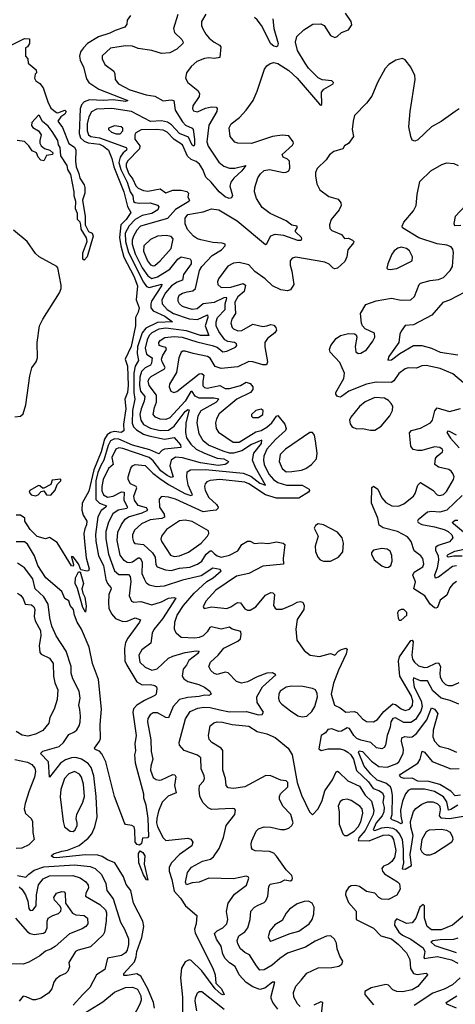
# Model space of a CAD drawing. Extents: x 1603745 to 1745082, y 385868 to 533966.
# Tile 587 of 646: x 1639420 to 1642566, y 499653 to 506768. Entities that reach past the tile are written whole.
import ezdxf

# ---------------------------------------------------------------- set-up
doc = ezdxf.new("R2010")
doc.units = 0

msp = doc.modelspace()

# ---------------------------------------------------------------- linework, layer by layer
at = {"layer": '0CON20XD'}
for points in [[(1640563.1, 506805), (1640530.6, 506705), (1640538.1, 506675), (1640590.8, 506625), (1640600.8, 506605), (1640599.2, 506595), (1640555, 506555.6), (1640505, 506528.1), (1640443, 506523), (1640375, 506545.4), (1640275, 506558.9), (1640235, 506576.1), (1640185, 506579.2), (1640075, 506562.7), (1640015, 506505.8), (1640014.4, 506485), (1640034.4, 506445), (1640100.6, 506395), (1640107.3, 506377.3), (1640108.5, 506335), (1640133.3, 506305), (1640215, 506262.3), (1640333.7, 506226.3), (1640395.7, 506215.7), (1640455, 506182.5), (1640515, 506188.7), (1640533.2, 506183.2), (1640543.9, 506115), (1640595, 506028.9), (1640617, 506007), (1640664.7, 505984.7), (1640671.8, 505975), (1640683.1, 505905), (1640682.7, 505865), (1640676.7, 505853.3), (1640665, 505861.1), (1640639.6, 505919.6), (1640574, 505945), (1640517.2, 506007.2), (1640487.2, 506027.2), (1640445, 506036.8), (1640363.6, 506033.6), (1640227.8, 506105), (1640085, 506127.1), (1639975, 506122.3), (1639937.7, 506102.3), (1639918.6, 506065), (1639906.7, 506015), (1639907.2, 505965), (1639916.4, 505936.4), (1639933.2, 505923.2), (1639995, 505914), (1640188.2, 505845), (1640194.6, 505835), (1640190.8, 505825), (1640166.1, 505805), (1640146.1, 505773.9), (1640136.2, 505735), (1640149.6, 505685), (1640196.9, 505595), (1640218.6, 505525), (1640237.3, 505495), (1640242.4, 505455), (1640255, 505446.3), (1640282.8, 505442.8), (1640362.5, 505445), (1640415, 505427.6), (1640424.5, 505415), (1640416.7, 505395), (1640375, 505367.8), (1640305, 505352.8), (1640254.1, 505325), (1640211.1, 505278.9), (1640182.6, 505225), (1640185.1, 505165), (1640205.9, 505085), (1640315, 504872.1), (1640335, 504841.3), (1640355, 504832.4), (1640446.8, 504856.8), (1640445.2, 504845), (1640372.7, 504735), (1640366.7, 504715), (1640368, 504685), (1640383.2, 504663.2), (1640468.1, 504625), (1640523.8, 504585), (1640415, 504579.5), (1640330.5, 504539.5), (1640305, 504504.7), (1640271.8, 504405), (1640267.6, 504355), (1640278.4, 504305), (1640254.7, 504265.3), (1640243.1, 504215), (1640245.1, 504075.1), (1640252.4, 504025), (1640234.2, 503945), (1640232.4, 503852.4), (1640242.1, 503825), (1640262.5, 503805), (1640315, 503774), (1640351.6, 503761.6), (1640465, 503736.3), (1640535, 503750), (1640581.9, 503695), (1640584, 503676), (1640465.4, 503664.6), (1640447.2, 503655), (1640425, 503630.8), (1640359.2, 503659.2), (1640235, 503694.7), (1640135, 503736.5), (1640105, 503739.7), (1640075, 503724.3), (1640057.9, 503692.1), (1640028, 503585), (1640005, 503546.6), (1639984.5, 503495), (1639970.4, 503435), (1639970.8, 503300.8), (1639995, 503275.2), (1640046.4, 503255), (1640041.2, 503245), (1640008.5, 503221.5), (1639984.9, 503175.1), (1639967, 503047), (1639970.8, 503000.8), (1639988.8, 502895), (1640024.4, 502825), (1640042, 502722), (1640053.6, 502693.6), (1640078.2, 502665), (1640080, 502655), (1640064.8, 502615), (1640060.4, 502555), (1640064.8, 502515), (1640082.4, 502475), (1640111.4, 502441.4), (1640165, 502420.2), (1640195, 502421.8), (1640255, 502446.4), (1640292, 502432), (1640285.6, 502415), (1640200.7, 502299.3), (1640185, 502266.9), (1640175.9, 502225), (1640180.3, 502135), (1640193, 502103), (1640265, 501982.9), (1640305, 501962.5), (1640365, 501963.3), (1640395, 501957.5), (1640407.3, 501947.3), (1640410, 501935), (1640406.2, 501895), (1640396.7, 501885), (1640320.8, 501849.2), (1640266.2, 501813.8), (1640242.1, 501787.9), (1640236.5, 501765), (1640261, 501595), (1640251.8, 501535), (1640256.9, 501485), (1640249.4, 501455), (1640253, 501397), (1640313.3, 501175), (1640314, 501145), (1640331.2, 501095), (1640344.6, 500995), (1640350, 500865), (1640343.3, 500856.7), (1640306.1, 500853.9), (1640299.2, 500815), (1640285, 500803.3), (1640269.1, 500809.1), (1640254.5, 500824.5), (1640252.3, 500912.3), (1640245.9, 500935.9), (1640230, 500945), (1640185, 500952.5), (1640177.5, 500965), (1640103.9, 501153.9), (1640056.6, 501346.6), (1640041.2, 501405), (1640013.7, 501463.7), (1639995, 501483.3), (1639964, 501495), (1639960, 501505), (1639995.6, 501555), (1640002.9, 501575), (1640001, 501675), (1640011.7, 501785), (1639989.8, 501999.8), (1639945.3, 502115.3), (1639922.2, 502235), (1639866, 502365), (1639835.7, 502415), (1639816.5, 502465), (1639809.2, 502505), (1639785.3, 502535), (1639775, 502568.8), (1639746.2, 502586.2), (1639725, 502635.7), (1639607.3, 502735), (1639549.6, 502825), (1639527.7, 502895), (1639475, 502979.4), (1639454.6, 502995.4), (1639393.8, 502996.2)], [(1640765, 506808.8), (1640731.9, 506755), (1640733.3, 506725), (1640741.9, 506701.9), (1640763.6, 506663.6), (1640788.9, 506635), (1640825, 506605.5), (1640863.8, 506585), (1640873, 506573), (1640865.6, 506494.4), (1640827.6, 506487.6), (1640785, 506491.9), (1640755, 506488.1), (1640698.1, 506465), (1640659.4, 506430.6), (1640624.5, 506385), (1640616.9, 506345), (1640634.4, 506315), (1640706.5, 506256.5), (1640719.3, 506235), (1640715.8, 506214.2), (1640670, 506145), (1640668.1, 506125), (1640675, 506110), (1640705, 506101.5), (1640760.9, 506129.1), (1640805, 506139.5), (1640840, 506135), (1640846.4, 506126.4), (1640843.8, 506105), (1640785, 506006), (1640772, 505885), (1640781.8, 505855), (1640858.8, 505738.8), (1640895, 505708.9), (1640936.2, 505696.2), (1640975, 505695.3), (1641052.5, 505715), (1641024.5, 505675), (1640966.9, 505623.1), (1640944.7, 505595), (1640938.2, 505565), (1640956.6, 505496.6), (1640950, 505480), (1640933.9, 505476.1), (1640905, 505488.5), (1640859.6, 505525), (1640803.8, 505595), (1640765, 505629.4), (1640742.9, 505685), (1640718.1, 505725), (1640695, 505742.3), (1640657.5, 505757.5), (1640631.2, 505781.2), (1640594.6, 505865), (1640535, 505903.1), (1640485, 505955.2), (1640455, 505969), (1640405, 505975.2), (1640297.9, 505972.1), (1640258.8, 505951.2), (1640251.8, 505935), (1640250.8, 505905), (1640286.5, 505856.5), (1640285.2, 505835.2), (1640197.9, 505745), (1640187.9, 505725), (1640187.9, 505705), (1640207.8, 505655), (1640237.6, 505615), (1640258.3, 505568.3), (1640275, 505551.2), (1640315, 505533.8), (1640345, 505529.5), (1640435, 505545.3), (1640475, 505516), (1640525, 505536.8), (1640585, 505536.7), (1640626.7, 505526.7), (1640638.6, 505515), (1640634.4, 505485), (1640645.8, 505465), (1640641.4, 505455), (1640545, 505397), (1640487.3, 505332.7), (1640293.3, 505275), (1640265, 505246.8), (1640240.6, 505205), (1640231.9, 505175), (1640232.2, 505145), (1640255, 505075.9), (1640305.4, 504975), (1640345, 504917.4), (1640375, 504898), (1640415, 504910), (1640503.5, 504965), (1640562.6, 505037.4), (1640585, 505055.6), (1640650.8, 505040.8), (1640658.1, 505025), (1640657.3, 505005), (1640603.2, 504926.8), (1640595, 504886.9), (1640558.3, 504871.7), (1640516.8, 504845), (1640472.2, 504795), (1640446.1, 504745), (1640448.6, 504715), (1640485.8, 504675), (1640530.9, 504645), (1640645, 504605.7), (1640705, 504601.3), (1640776, 504635), (1640778.3, 504615), (1640760.6, 504555), (1640786.1, 504485), (1640725, 504486.5), (1640625, 504519.5), (1640475, 504538.6), (1640425, 504532), (1640374.3, 504505.7), (1640354.9, 504485.1), (1640339.4, 504455), (1640325.2, 504395), (1640335, 504352), (1640376.5, 504325), (1640372.3, 504285), (1640365, 504271.9), (1640325, 504252.1), (1640299.7, 504225), (1640286.4, 504185), (1640284.9, 504125), (1640293.2, 504083.2), (1640323.3, 504045), (1640318.8, 504011.2), (1640296, 503955), (1640288.4, 503915), (1640293.7, 503875), (1640313.7, 503843.7), (1640365, 503816.6), (1640435, 503799.2), (1640495, 503802.3), (1640535, 503831.6), (1640615, 503937.4), (1640635, 503950.2), (1640645, 503948.1), (1640620.6, 503855), (1640617, 503785), (1640625, 503746.5), (1640655, 503701.1), (1640694.2, 503665), (1640754.7, 503635), (1640845, 503599.5), (1640895, 503593.7), (1640927.8, 503575), (1640923.3, 503565), (1640904.5, 503555), (1640852.7, 503547.3), (1640725, 503566.7), (1640595, 503600.9), (1640545, 503607.7), (1640514.1, 503585.9), (1640504.8, 503545), (1640527.2, 503465), (1640515, 503460.9), (1640484.1, 503474.1), (1640438.5, 503508.5), (1640385, 503579.3), (1640355, 503603.5), (1640165, 503669.6), (1640135, 503673.4), (1640113.3, 503665), (1640085.7, 503605), (1640095, 503554.3), (1640062.2, 503525), (1640021.8, 503445), (1640012.6, 503395), (1640013.9, 503363.9), (1640025, 503334.1), (1640055, 503318.4), (1640095, 503325.5), (1640155, 503355.5), (1640174.4, 503355), (1640170.9, 503295), (1640198.4, 503245), (1640194.3, 503235), (1640130.4, 503225), (1640092.9, 503197.1), (1640061.8, 503138.2), (1640041, 503069), (1640042.2, 503017.8), (1640060, 502905), (1640104.2, 502785), (1640135, 502758.6), (1640205, 502757.8), (1640218.2, 502745), (1640221.9, 502708.1), (1640210.9, 502605), (1640226.8, 502566.8), (1640245, 502558.6), (1640295, 502563.6), (1640375, 502540.2), (1640445, 502561.9), (1640495, 502588.1), (1640533.4, 502593.4), (1640547.5, 502587.5), (1640451.7, 502438.3), (1640388.7, 502361.3), (1640377.6, 502335), (1640367.8, 502262.2), (1640301.1, 502215), (1640279.6, 502175), (1640288.2, 502125), (1640325, 502088.8), (1640375, 502067.5), (1640413.2, 502076.8), (1640495, 502153.4), (1640525, 502169.2), (1640615, 502194.8), (1640695, 502207.5), (1640715.4, 502205.4), (1640703.6, 502185), (1640642, 502138), (1640625, 502104.4), (1640601.1, 502075), (1640592.7, 502025), (1640604.7, 502004.7), (1640635, 501985.4), (1640714, 501965), (1640755, 501945.7), (1640794.3, 501915), (1640802, 501895), (1640785, 501885.6), (1640755, 501887.2), (1640715, 501877.3), (1640635, 501870.2), (1640573.6, 501855), (1640527.8, 501805), (1640495, 501724.4), (1640475, 501725.5), (1640415, 501759.2), (1640385, 501758.8), (1640363.1, 501745), (1640345, 501718), (1640342, 501695), (1640365.9, 501564.1), (1640369.6, 501479.6), (1640381.1, 501425), (1640366, 501375), (1640364.2, 501345.8), (1640385, 501293.2), (1640405, 501278.7), (1640428.2, 501271.8), (1640445, 501274.6), (1640525, 501313.3), (1640541.4, 501311.4), (1640546.4, 501296.4), (1640538.2, 501235), (1640548.8, 501181.2), (1640492.9, 501157.1), (1640448.2, 501115), (1640422, 501048), (1640410.4, 500995), (1640407.5, 500965), (1640415.6, 500935), (1640455.2, 500855.2), (1640475, 500837.1), (1640635, 500854), (1640656.9, 500846.9), (1640670.7, 500825), (1640662.7, 500797.3), (1640575, 500736.7), (1640515.4, 500675), (1640498.9, 500645), (1640499.6, 500615), (1640519.6, 500555), (1640535, 500470), (1640580.3, 500420.3), (1640617.1, 500365), (1640700, 500295), (1640694.2, 500235), (1640682.9, 500195), (1640686.5, 500166.5), (1640815.5, 499915), (1640830.9, 499865), (1640837.5, 499805), (1640876.7, 499765), (1640895.8, 499725), (1640889.1, 499720.9), (1640875, 499725.6), (1640832.7, 499765), (1640735.2, 499895.2), (1640658.8, 499968.8), (1640645, 499974.5), (1640615, 499960), (1640588.7, 499915), (1640580.2, 499845), (1640595.2, 499705), (1640597.1, 499465)], [(1641285, 499617.7), (1641247.5, 499665), (1641236.1, 499695), (1641237, 499713), (1641263.8, 499813.8), (1641245, 499813.1), (1641191.2, 499768.8), (1641155, 499760), (1641105, 499779.1), (1641055, 499810.7), (1641005.3, 499865), (1640976.9, 499926.9), (1640935, 499952.5), (1640903.4, 499985), (1640886.8, 500015), (1640875, 500074), (1640841.9, 500125), (1640826, 500165), (1640845, 500182.9), (1640887.1, 500205), (1640916.9, 500235), (1640924, 500265), (1640913.1, 500323.1), (1640926.7, 500385), (1640970.6, 500449.4), (1641057.1, 500515), (1641075.8, 500565), (1641070, 500575), (1641055, 500578.6), (1640965, 500559.6), (1640785, 500565.7), (1640715, 500535.6), (1640665, 500530.5), (1640625, 500517.1), (1640618.2, 500535), (1640630.9, 500605), (1640661.1, 500645), (1640741.4, 500688.6), (1640798.2, 500701.8), (1640820.8, 500719.2), (1640860.9, 500779.1), (1640891.2, 500858.8), (1640911.1, 500945), (1640975, 501023.8), (1640977.5, 501055), (1640971.2, 501065), (1640955, 501068.5), (1640805, 501060.6), (1640782.1, 501072.1), (1640745, 501110), (1640721.8, 501155), (1640716.2, 501206.2), (1640718.8, 501235), (1640746.7, 501265), (1640755.5, 501285), (1640753.1, 501305), (1640731.2, 501355), (1640728.1, 501435), (1640703.3, 501453.3), (1640607.3, 501487.3), (1640574.4, 501525), (1640571.8, 501545), (1640618, 501715), (1640651.8, 501768.2), (1640707.4, 501792.6), (1640750.3, 501799.7), (1640795, 501797.5), (1640865, 501782.1), (1640935, 501767.1), (1641058.5, 501768.5), (1641145, 501744.6), (1641171.5, 501748.5), (1641180, 501765), (1641135.3, 501835), (1641133.4, 501875), (1641173.8, 501946.2), (1641270, 502035), (1641245, 502049.5), (1641205, 502046), (1641135, 502019.3), (1641065, 501983.1), (1641022.8, 501972.8), (1640985, 501985.6), (1640925, 502049.1), (1640905, 502052.9), (1640845, 502035.7), (1640825, 502042.9), (1640800, 502065), (1640785.7, 502095), (1640797.5, 502125), (1640854.4, 502175), (1640895, 502226.1), (1640995, 502277.2), (1641014.6, 502295), (1641020.7, 502325), (1641016, 502346), (1640954.7, 502364.7), (1640935, 502379.4), (1640875.8, 502364.2), (1640805, 502380.3), (1640794.4, 502375.6), (1640774.1, 502345), (1640745, 502316.6), (1640715, 502303.5), (1640685, 502299.3), (1640585, 502304.6), (1640550, 502335), (1640538.2, 502365), (1640541.3, 502415), (1640558.4, 502465), (1640603.1, 502535), (1640679.4, 502625), (1640771.5, 502708.5), (1640817.5, 502735), (1640876, 502785), (1640866.7, 502795), (1640815, 502803.9), (1640731.4, 502748.6), (1640595, 502717.4), (1640464.1, 502674.1), (1640405, 502669.4), (1640355, 502680.9), (1640335.8, 502695.8), (1640321.3, 502725), (1640304.8, 502765), (1640306, 502845), (1640298.3, 502868.3), (1640285, 502878.1), (1640275, 502876), (1640235, 502848.1), (1640215, 502843), (1640195, 502846.5), (1640175, 502859.3), (1640145, 502898.6), (1640124.1, 503004.1), (1640128.2, 503065), (1640155, 503120.9), (1640181.7, 503158.3), (1640204.9, 503175.1), (1640305, 503203.9), (1640346.2, 503225), (1640335, 503240.5), (1640275, 503256.5), (1640247.9, 503295), (1640245.2, 503325), (1640265.7, 503385.7), (1640261.1, 503395), (1640221.2, 503415), (1640202.3, 503445), (1640202.5, 503465), (1640223.5, 503526.5), (1640235.4, 503544.6), (1640255, 503553.8), (1640325, 503547.6), (1640381.3, 503491.3), (1640432.6, 503452.6), (1640495, 503410), (1640611.8, 503345), (1640655, 503330), (1640666.8, 503335), (1640637.7, 503405), (1640626.7, 503463.3), (1640629.2, 503500.8), (1640654.2, 503515.8), (1640763, 503517), (1641035, 503490.7), (1641089, 503469), (1641155, 503419), (1641195.8, 503405), (1641121.9, 503531.9), (1641102.6, 503585), (1641112.2, 503635), (1641166, 503705), (1641169.1, 503729.1), (1641095, 503698.8), (1641025, 503652.8), (1640965, 503635.5), (1640935, 503636.4), (1640889.7, 503649.7), (1640784.2, 503694.2), (1640745, 503725.4), (1640715.2, 503775.2), (1640701.6, 503855), (1640709.2, 503905), (1640731.1, 503945), (1640839.2, 504005), (1640858.8, 504025), (1640823.3, 504033.3), (1640715, 504033.1), (1640687.2, 504047.2), (1640665, 504082.5), (1640655, 504082.2), (1640615, 504012.1), (1640505, 503890), (1640475, 503879.3), (1640435, 503882.3), (1640401.4, 503895), (1640384.2, 503914.2), (1640392.5, 503965), (1640408.1, 504005), (1640408.9, 504055), (1640355.9, 504125), (1640347.9, 504155), (1640354.7, 504175), (1640369.3, 504190.7), (1640466.3, 504245), (1640469.5, 504255), (1640447.7, 504295), (1640444.8, 504315), (1640454.5, 504345), (1640479.8, 504385), (1640475, 504399.2), (1640455, 504405.3), (1640426.7, 504415), (1640425.4, 504435), (1640435, 504449.6), (1640469, 504471), (1640535, 504480), (1640594.3, 504475), (1640700.1, 504440.1), (1640811.2, 504415), (1640845, 504400.6), (1640888, 504368), (1640916.7, 504373.3), (1640977.6, 504402.4), (1640988.7, 504415), (1640986.8, 504425), (1640972.2, 504435), (1640923.8, 504443.8), (1640901.9, 504455), (1640857.1, 504515), (1640839.6, 504555), (1640839.1, 504585), (1640849, 504615), (1640903.6, 504675), (1640904.9, 504715.1), (1640915.2, 504755), (1640911.5, 504761.5), (1640895, 504759.3), (1640825, 504723.8), (1640745.7, 504714.3), (1640701.5, 504678.5), (1640665, 504672.9), (1640596.5, 504695), (1640575, 504714.5), (1640565.4, 504735), (1640563.3, 504755), (1640572.3, 504777.7), (1640595, 504792.9), (1640628.5, 504801.5), (1640670.3, 504809.7), (1640689.7, 504825), (1640719.1, 504955), (1640734.7, 504985), (1640809.3, 505065), (1640877.3, 505105), (1640903.6, 505135), (1640902.9, 505145), (1640882.4, 505152.4), (1640815, 505159.2), (1640727.4, 505177.4), (1640703.8, 505185), (1640674.2, 505205), (1640631.3, 505251.3), (1640615, 505292.5), (1640615.6, 505335), (1640635, 505360.6), (1640745, 505379.6), (1640805, 505401.1), (1640858.6, 505395), (1640991.1, 505315), (1641195, 505144.4), (1641205, 505150.6), (1641234.5, 505205.5), (1641265, 505217.3), (1641325, 505211.4), (1641426.7, 505175), (1641453.3, 505175), (1641458.6, 505185), (1641454.2, 505195), (1641413.1, 505235), (1641411.4, 505245), (1641424.3, 505265), (1641424.2, 505275), (1641385, 505284.4), (1641344.7, 505314.7), (1641228.1, 505368.1), (1641171.3, 505411.3), (1641130.4, 505475), (1641116.2, 505525), (1641117.9, 505555), (1641138.9, 505625), (1641159.4, 505655), (1641185, 505677.5), (1641225, 505684.7), (1641325.3, 505664.7), (1641345, 505666.2), (1641363.2, 505676.8), (1641372.2, 505695), (1641367.8, 505745), (1641355, 505760), (1641323.8, 505775), (1641316, 505795), (1641389.4, 505860.6), (1641397.1, 505875), (1641395.6, 505885.6), (1641365, 505928), (1641315, 505934.3), (1641245, 505923.5), (1641095, 505873.2), (1640995, 505876.5), (1640973.2, 505883.2), (1640939.5, 505925), (1640932.4, 505987.6), (1640946.9, 506015), (1641008.7, 506061.3), (1641055.7, 506114.3), (1641105.6, 506185), (1641135, 506252.5), (1641188.3, 506411.7), (1641204, 506435), (1641228, 506452), (1641255, 506458.5), (1641285, 506450.4), (1641365, 506401.6), (1641425, 506344.7), (1641585, 506158), (1641595, 506151.2), (1641602.5, 506155), (1641598.9, 506245), (1641617.1, 506265), (1641683.8, 506305), (1641686.2, 506315), (1641675.4, 506325.4), (1641605, 506333.4), (1641575, 506348.2), (1641505, 506418.5), (1641480.8, 506455), (1641426.5, 506545), (1641411.2, 506605), (1641422.6, 506647.4), (1641471.4, 506695), (1641538, 506735), (1641595, 506739), (1641618.2, 506725), (1641665, 506654.5), (1641695, 506640.4), (1641712.7, 506647.3), (1641745, 506675.6), (1641795, 506695.7), (1641818, 506732), (1641813.3, 506755), (1641774.2, 506815)], [(1640220.9, 506799.1), (1640196.9, 506765), (1640192.5, 506735), (1640178, 506715), (1640109.5, 506690.5), (1640070.4, 506669.6), (1639989.6, 506645), (1639910.4, 506595), (1639879.6, 506565), (1639859.6, 506535), (1639852.5, 506505), (1639856.8, 506475), (1639880.4, 506425), (1639901.3, 506341.3), (1639918.5, 506315), (1639992.2, 506265), (1640201.4, 506185), (1640185, 506176.7), (1640095, 506188.1), (1640025, 506183.3), (1639925, 506188), (1639885, 506175.2), (1639867.2, 506152.8), (1639857, 506123), (1639850.4, 505945), (1639858.6, 505915), (1639885, 505890.2), (1639915, 505879.5), (1639995, 505868.6), (1640025, 505854.8), (1640060.8, 505825), (1640085.8, 505765.8), (1640100.2, 505705), (1640171.5, 505525), (1640198.6, 505418.6), (1640221.9, 505375), (1640188.5, 505325), (1640150.3, 505285), (1640140.6, 505195), (1640149.4, 505135), (1640172.5, 505052.5), (1640244.3, 504915), (1640271.6, 504845), (1640261.9, 504745), (1640281.9, 504685), (1640275.5, 504654.5), (1640257.1, 504615), (1640256.7, 504555), (1640225, 504406.4), (1640181.8, 504315), (1640198.8, 504265), (1640203.4, 504125), (1640197.3, 504075), (1640180.2, 504025), (1640186.4, 503955), (1640169.3, 503845), (1640173, 503797), (1640153.8, 503786.2), (1640105, 503792), (1640075, 503785.9), (1640051.9, 503768.1), (1640032.9, 503737.1), (1640008, 503645), (1639954.6, 503515.4), (1639918.6, 503361.4), (1639870.5, 503275), (1639868.5, 503225), (1639878.8, 503188.8), (1639903.5, 503143.5), (1639902.7, 503117.3), (1639891.3, 503088.7), (1639883.3, 503055), (1639886.7, 502995), (1639899.5, 502879.5), (1639920.8, 502799.2), (1639916.2, 502785), (1639907.3, 502782.7), (1639862.2, 502792.2), (1639845, 502836), (1639805, 502886.7), (1639795, 502890), (1639793.3, 502885), (1639808.8, 502831.2), (1639805, 502820), (1639795, 502822.5), (1639690.6, 502990.6), (1639635, 503027.5), (1639605, 503016), (1639545, 503034.4), (1639494.5, 503085), (1639456.2, 503145), (1639456.2, 503165), (1639425, 503188.9), (1639395, 503187.5)], [(1641248.4, 506775), (1641255.3, 506705), (1641286.5, 506595), (1641283, 506577), (1641275, 506571.4), (1641255, 506576.7), (1641235, 506592.7), (1641166.4, 506725), (1641136.3, 506766.3), (1641115, 506783.7)], [(1639342.9, 506577.1), (1639455, 506632.5), (1639490, 506630), (1639490, 506595), (1639475, 506572.5), (1639462.5, 506565), (1639462.5, 506505), (1639477.5, 506485), (1639480, 506455), (1639537.5, 506405), (1639540, 506385), (1639532.5, 506375), (1639527.5, 506345), (1639537, 506327), (1639565, 506307.5), (1639590, 506275), (1639623.3, 506175), (1639645, 506130), (1639685, 506096.7), (1639696.1, 506093.9), (1639745, 506113.8), (1639755.7, 506105.7), (1639745, 506086.2), (1639716.7, 506065), (1639694.5, 506034.5), (1639730, 505990), (1639775, 505872.5), (1639815, 505848), (1639825.7, 505825.7), (1639823.4, 505746.6), (1639828.5, 505705), (1639847.9, 505657.9), (1639854.1, 505624.1), (1639884.4, 505575), (1639889.4, 505555), (1639889.4, 505515), (1639872.5, 505465), (1639893.3, 505345), (1639891.9, 505285), (1639917.5, 505237.5), (1639944.4, 505224.4), (1639950, 505205), (1639907.3, 505055), (1639885, 505031.2), (1639875, 505036.7), (1639875, 505083.3), (1639907.8, 505165), (1639901.5, 505191.5), (1639864.5, 505255), (1639860.5, 505285), (1639855.7, 505305), (1639837.5, 505325), (1639836.9, 505366.9), (1639821.7, 505401.7), (1639825.3, 505455), (1639812.5, 505495), (1639812.7, 505525), (1639788.4, 505648.4), (1639766.5, 505685), (1639761.5, 505715), (1639716.9, 505785), (1639711.2, 505845), (1639699.5, 505865), (1639694.2, 505895), (1639655, 505960), (1639625, 505998.6), (1639583.6, 506033.6), (1639563, 506073), (1639555, 506077.5), (1639508, 506025), (1639504.3, 506004.3), (1639515, 505988.8), (1639555.9, 505965.9), (1639575.9, 505935.9), (1639566.2, 505895), (1639566.2, 505875), (1639575.9, 505855.9), (1639598, 505838), (1639637.5, 505825), (1639660, 505805), (1639657, 505793), (1639613.6, 505786.4), (1639595, 505747.5), (1639572.3, 505752.3), (1639553.3, 505775), (1639540, 505805), (1639510.7, 505820.7), (1639486.4, 505856.4), (1639455, 505887.5), (1639402.5, 505895)], [(1642595, 506124.3), (1642565, 506104.3), (1642465, 506032.9), (1642393.8, 505995), (1642295, 505900), (1642275, 505890), (1642255, 505897.5), (1642244, 505924), (1642231.1, 505995), (1642240.4, 506105), (1642275.8, 506335), (1642274, 506365), (1642246.2, 506425), (1642205, 506477.5), (1642185, 506486.7), (1642136.4, 506476.4), (1642086.6, 506443.4), (1642060.8, 506415), (1642004.4, 506315), (1641964.4, 506215), (1641926, 506164), (1641838.6, 506075), (1641827.8, 506035), (1641822.5, 505975), (1641831.2, 505925), (1641795.6, 505874.4), (1641765, 505856.7), (1641753.3, 505835), (1641690, 505815), (1641658.3, 505791.7), (1641633.8, 505755), (1641567.9, 505692.1), (1641557.1, 505665), (1641557, 505637), (1641565, 505582.5), (1641587.9, 505537.9), (1641651.7, 505491.7), (1641720.9, 505470.9), (1641739.2, 505445), (1641741.4, 505425), (1641727.1, 505395), (1641668.9, 505325), (1641656.9, 505285), (1641659.8, 505259.8), (1641675, 505244.5), (1641743.8, 505215), (1641765, 505187.5), (1641795, 505190), (1641823.3, 505175), (1641833.3, 505165), (1641831.2, 505155), (1641789.4, 505105), (1641783.1, 505055), (1641769.5, 505020.5), (1641715, 504973.5), (1641695, 504968.5), (1641685, 504972.2), (1641655, 505002.1), (1641625, 505015.8), (1641415, 505052.9), (1641388.8, 505045), (1641374.2, 505025), (1641372.9, 504995), (1641385, 504950), (1641398.9, 504855), (1641375, 504816), (1641355, 504810), (1641305, 504816.1), (1641244.8, 504844.8), (1641193.1, 504895), (1641117.6, 504947.6), (1641075.8, 504995.8), (1641005, 505013.8), (1640965, 505009.6), (1640922.7, 504987.3), (1640855.5, 504895), (1640848.2, 504875), (1640850, 504855), (1640875, 504832.7), (1640944.8, 504834.8), (1641035, 504861.1), (1641049.9, 504849.9), (1641042.2, 504805), (1640994.8, 504765), (1640975, 504727.5), (1640978.2, 504645), (1640952.3, 504605), (1640943.9, 504575), (1640954.6, 504545), (1640964.4, 504535), (1640995, 504520.8), (1641025, 504522.2), (1641105, 504569.1), (1641175, 504550.4), (1641205, 504556.7), (1641235, 504564.4), (1641255, 504560.8), (1641270, 504545), (1641274.2, 504525), (1641262.5, 504505), (1641208.9, 504465), (1641190.5, 504435), (1641189.6, 504405), (1641209.4, 504295), (1641202.5, 504275), (1641175, 504273.5), (1641105, 504295.4), (1641075, 504297.9), (1640995, 504258.9), (1640875, 504247.2), (1640832.8, 504262.8), (1640795, 504321.9), (1640775.3, 504335.3), (1640673.8, 504355), (1640615, 504373.8), (1640597.3, 504372.7), (1640585.8, 504365), (1640569.6, 504325), (1640552, 504218), (1640502.1, 504135), (1640500, 504115), (1640510.6, 504085), (1640533.4, 504073.4), (1640555, 504080.9), (1640715, 504209.6), (1640735, 504211.9), (1640748.7, 504198.7), (1640743.4, 504156.6), (1640742.5, 504122.5), (1640755, 504110.7), (1640775, 504104.8), (1640865, 504125.3), (1640905, 504103.7), (1640935, 504101.9), (1641015.5, 504124.5), (1641055, 504147.9), (1641085, 504140), (1641104.4, 504115), (1641104.3, 504095), (1641087.1, 504075), (1640988, 504025), (1640860.8, 503919.2), (1640841.8, 503885), (1640834.6, 503855), (1640839.6, 503815), (1640856.6, 503786.6), (1640960.6, 503715), (1641005, 503714.8), (1641125, 503788.8), (1641165, 503800.6), (1641205.5, 503824.5), (1641241.1, 503855), (1641275, 503904.1), (1641285, 503908.4), (1641334.2, 503844.2), (1641345.4, 503815), (1641339.4, 503800.6), (1641268, 503735), (1641205, 503664.7), (1641183.3, 503615), (1641180.6, 503585), (1641186, 503555), (1641219, 503485), (1641252.7, 503445), (1641285.4, 503425), (1641346.4, 503403.6), (1641459.2, 503405), (1641510, 503375), (1641513.8, 503365), (1641506.2, 503355), (1641435, 503311.3), (1641275, 503311.4), (1641195.3, 503335.3), (1641075, 503413.4), (1641045, 503426.1), (1640865.7, 503444.3), (1640795, 503438.7), (1640771.9, 503428.1), (1640760.5, 503415), (1640755.4, 503394.6), (1640760.4, 503365), (1640785.4, 503315), (1640841.8, 503265), (1640854.5, 503245), (1640852.2, 503235), (1640840, 503225), (1640795, 503219.3), (1640745, 503212.1), (1640545, 503303.2), (1640495, 503318.9), (1640445, 503321.9), (1640426.7, 503303.3), (1640430.5, 503245), (1640464.4, 503195), (1640466.1, 503173.9), (1640446.2, 503163.8), (1640361.4, 503155), (1640299.5, 503125), (1640249.9, 503080.1), (1640235.4, 503045), (1640234.6, 503025), (1640242.2, 502995), (1640252.3, 502982.3), (1640315, 502976.3), (1640379.5, 502915), (1640398, 502885), (1640402.4, 502832.4), (1640412.2, 502815), (1640473, 502793), (1640515, 502788.9), (1640575, 502803.9), (1640648, 502812), (1640705.2, 502834.8), (1640735, 502854.6), (1640766.2, 502905), (1640795, 502930), (1640805, 502931.1), (1640828.1, 502908.1), (1640845, 502893.2), (1640875, 502884.3), (1640935, 502897.7), (1640995, 502931.2), (1641025, 502974.6), (1641065, 503000), (1641085, 502998.8), (1641115, 502981.9), (1641165, 502987.5), (1641215, 502983.8), (1641275, 502995.5), (1641323.3, 502985), (1641335.7, 502975), (1641321.9, 502875), (1641325, 502834.3), (1641175, 502818.5), (1641075, 502767.3), (1640985, 502745.9), (1640836.2, 502645), (1640765, 502567.1), (1640745.8, 502525), (1640753.2, 502513.2), (1640805, 502524.4), (1640915, 502514), (1640945, 502525.3), (1640980.7, 502549.3)], [(1640117.7, 505942.3), (1640145, 505943.8), (1640165.7, 505965.7), (1640164.2, 505985), (1640152, 505995), (1640105, 506000.6), (1640060, 505985), (1640060, 505975), (1640082, 505955), (1640117.7, 505942.3)], [(1642625, 504143.3), (1642549.6, 504209.6), (1642456.7, 504246.7), (1642355, 504268.5), (1642323.5, 504266.5), (1642285, 504251.1), (1642225, 504252.9), (1642205, 504245.9), (1642159.2, 504210.8), (1642121.6, 504158.4), (1642105, 504145.4), (1641995, 504148.9), (1641925, 504134.7), (1641796.9, 504083.1), (1641745, 504044.4), (1641735, 504040.6), (1641715.6, 504045.6), (1641702.4, 504062.4), (1641703.3, 504075), (1641761.3, 504175), (1641766.9, 504215), (1641731.9, 504291.9), (1641662.5, 504365), (1641657.5, 504385), (1641667.5, 504415), (1641706.4, 504463.6), (1641736.7, 504485), (1641795, 504500), (1641838, 504498), (1641850, 504490), (1641856.2, 504475), (1641842.4, 504407.6), (1641847.8, 504367.8), (1641865, 504355.6), (1641885, 504357.3), (1641925, 504382.5), (1641971.5, 504445), (1641985.6, 504475), (1641983.2, 504503.2), (1641914.4, 504534.4), (1641896, 504555), (1641888.6, 504575), (1641881.5, 504645), (1641920.7, 504709.3), (1641995, 504736.2), (1642105, 504756.8), (1642175, 504741.1), (1642245, 504743.3), (1642271.2, 504768.8), (1642304.5, 504855), (1642314.3, 504865), (1642385, 504883.3), (1642445, 504891.3), (1642481.4, 504905), (1642530, 504955), (1642546.1, 504985), (1642554.5, 505085), (1642549.2, 505109.2), (1642535.8, 505125.8), (1642505, 505140), (1642435, 505149.3), (1642302.6, 505192.6), (1642186.2, 505265), (1642182, 505275), (1642194.3, 505305), (1642263.3, 505386.7), (1642284, 505425), (1642290.8, 505505), (1642311.3, 505598.7), (1642390, 505675), (1642468.8, 505721.2), (1642505, 505734), (1642555, 505730), (1642586.7, 505715)], [(1642641.7, 505428.3), (1642565.5, 505345), (1642555.7, 505295), (1642561.3, 505281.3), (1642606.4, 505283.6)], [(1639385, 503897.5), (1639426.1, 503903.9), (1639445, 503920.8), (1639464.8, 503985.2), (1639492.2, 504195), (1639508.3, 504251.7), (1639537.7, 504295), (1639549.3, 504325), (1639545.2, 504435), (1639563.5, 504556.5), (1639587.7, 504605), (1639708.2, 504795), (1639719.2, 504825), (1639719.8, 504849.8), (1639694.5, 504974.5), (1639687.5, 504985), (1639560.9, 505055), (1639535, 505079.1), (1639473.5, 505165), (1639375, 505246.2)], [(1640385, 504988.7), (1640395, 504991.6), (1640435, 505024.6), (1640513.9, 505115), (1640529.4, 505185), (1640515, 505202.5), (1640478.5, 505208.5), (1640416.2, 505205), (1640365, 505179.5), (1640317.1, 505135), (1640314.3, 505095), (1640342.9, 505025), (1640365.7, 504995.7), (1640385, 504988.7)], [(1642095, 504964), (1642145, 504970), (1642254, 505025), (1642257.1, 505055), (1642235, 505098.9), (1642214, 505115), (1642175, 505123.8), (1642152.4, 505117.6), (1642125, 505097.8), (1642107.3, 505072.7), (1642078, 505005), (1642073, 504973), (1642080, 504965), (1642095, 504964)], [(1642635, 504800), (1642525, 504740.9), (1642475.4, 504724.6), (1642397.4, 504632.6), (1642265, 504563.6), (1642205, 504557.8), (1642175, 504517.5), (1642165.5, 504495), (1642158.2, 504435), (1642087.1, 504335), (1642078.3, 504308.3), (1642105, 504310.5), (1642165.2, 504354.8), (1642265, 504413.2), (1642325, 504414), (1642395, 504395.2)], [(1642395, 504395.2), (1642456, 504366), (1642585, 504346.6)], [(1641955, 503800.8), (1641985, 503802.5), (1642030, 503830), (1642092.5, 503905), (1642113.1, 503945), (1642115.7, 503975), (1642104.3, 503995), (1642085, 504016.9), (1642055, 504032.1), (1641985, 504038.7), (1641915, 504007.1), (1641875, 503971.9), (1641811.9, 503895), (1641802.5, 503875), (1641807.3, 503847.3), (1641818.3, 503828.3), (1641830.5, 503820.5), (1641855, 503812), (1641895, 503813.8), (1641955, 503800.8)], [(1642575, 502709.3), (1642545, 502686.2), (1642528, 502662), (1642505, 502608.5), (1642456.2, 502573.8), (1642438.5, 502521.5), (1642425.4, 502514.6), (1642415, 502517.3), (1642384.7, 502545), (1642345.4, 502605), (1642267.5, 502655), (1642279.1, 502705), (1642260, 502755), (1642268.1, 502775), (1642332.7, 502815), (1642338.8, 502835), (1642332.1, 502875), (1642318.5, 502895), (1642270.2, 502930.2), (1642247.1, 502997.1), (1642220.6, 503030.6), (1642149.2, 503069.2), (1642045, 503096.1), (1642016.5, 503115), (1642006.1, 503165), (1641962.1, 503275), (1641962.5, 503387.5), (1641975, 503396.2), (1642006, 503375), (1642035, 503314.2), (1642065, 503278.5), (1642108.8, 503255), (1642155, 503251.8), (1642195, 503268.5), (1642265, 503326), (1642277.1, 503345), (1642295.8, 503405), (1642315, 503424), (1642405, 503367.3), (1642435, 503334.5), (1642455, 503330), (1642481.9, 503338.1), (1642502.1, 503357.9), (1642553.8, 503445), (1642557.1, 503465), (1642548.3, 503488.3), (1642536.4, 503506.4), (1642518.8, 503518.8), (1642444.2, 503535), (1642419.6, 503555), (1642423.2, 503596.8), (1642435.3, 503614.7), (1642474, 503645), (1642477.5, 503655), (1642472.5, 503665), (1642455, 503676.2), (1642415, 503682.3), (1642324.6, 503655.4), (1642295, 503654.6), (1642262.3, 503662.3), (1642245.4, 503685.4), (1642236.3, 503783.7), (1642250.5, 503799.5), (1642315, 503815.3), (1642387.5, 503855), (1642402.3, 503875), (1642418.2, 503941.8), (1642435, 503962.9), (1642525, 503935.8), (1642605, 503959.1)], [(1641145, 503893.1), (1641175.8, 503915.8), (1641177.5, 503945), (1641165, 503954), (1641126.2, 503945), (1641094.2, 503915), (1641094.2, 503904.2), (1641103.3, 503893.3), (1641145, 503893.1)], [(1641345, 503500), (1641385, 503504.1), (1641455, 503512.4), (1641486.2, 503523.8), (1641528.6, 503555), (1641564.2, 503595), (1641568.1, 503635), (1641555.4, 503725.4), (1641548.6, 503765), (1641535, 503786.2), (1641515, 503784), (1641340, 503665), (1641300.7, 503625), (1641294, 503575), (1641315, 503525.6), (1641345, 503500)], [(1642576, 503766), (1642525, 503793.1), (1642512.5, 503795), (1642506, 503785), (1642532.2, 503745), (1642594.8, 503675)], [(1639535, 503327.5), (1639553.6, 503335), (1639575, 503358), (1639593, 503363), (1639613.8, 503335), (1639645, 503331.5), (1639675, 503368.8), (1639691.1, 503408.9), (1639716.7, 503435), (1639716.7, 503446.7), (1639655, 503440), (1639645, 503410), (1639595, 503382.5), (1639585, 503382.5), (1639565, 503400), (1639555, 503401.2), (1639494.1, 503365.9), (1639489.2, 503355), (1639502.1, 503335), (1639535, 503327.5)], [(1642615, 503330), (1642505, 503224.7), (1642455, 503208.8), (1642395, 503214.6), (1642365, 503208.5), (1642297.5, 503155), (1642294, 503145), (1642299.2, 503135), (1642325, 503120), (1642415.9, 503104.1), (1642485, 503085.2), (1642515, 503070.3), (1642541.8, 503045), (1642548.5, 503025), (1642525.2, 502994.8), (1642442.1, 502967.9), (1642422.7, 502955), (1642424.1, 502935), (1642442.3, 502895), (1642445.5, 502865), (1642436.3, 502803.7), (1642415.6, 502755), (1642417.7, 502737.7), (1642425, 502734.2), (1642445, 502742.5), (1642545, 502819.4), (1642575, 502825.2)], [(1640535, 502890), (1640575, 502894.6), (1640640.1, 502919.9), (1640731.2, 502985), (1640775.5, 503035), (1640785.6, 503055), (1640782.9, 503075), (1640665, 503142.3), (1640615, 503152.5), (1640575, 503147.8), (1640480, 503085), (1640443.5, 503035), (1640438.5, 503015), (1640445.5, 502995), (1640509.1, 502899.1), (1640535, 502890)], [(1641615, 502854.4), (1641665, 502854.4), (1641723.8, 502885), (1641755, 502923.3), (1641758.9, 502985), (1641748.1, 503025), (1641715, 503065.8), (1641615, 503118.6), (1641575, 503124.2), (1641555.8, 503114.2), (1641547.5, 503095), (1641575.7, 503035), (1641554.2, 502964.2), (1641557.1, 502925), (1641572.5, 502885), (1641591.2, 502865), (1641615, 502854.4)], [(1642626.5, 503065), (1642552.3, 503125), (1642542.7, 503135), (1642565, 503151.1), (1642585, 503152)], [(1642065, 502809.4), (1642085, 502810.8), (1642100.8, 502825), (1642109.4, 502855), (1642107.4, 502897.4), (1642095, 502928), (1642075, 502941.9), (1642035, 502947.8), (1641975, 502933.8), (1641961.7, 502918.3), (1641960, 502905), (1641980.8, 502865), (1642035, 502820.6), (1642065, 502809.4)], [(1642615, 502891), (1642555, 502891.4), (1642513.7, 502883.7), (1642505.5, 502895), (1642515, 502903.8), (1642563.1, 502926.9), (1642665, 502948.4)], [(1640394.3, 499625.7), (1640386.4, 499665), (1640345.7, 499765.7), (1640295.7, 499855.7), (1640265, 499874.3), (1640195, 499861.2), (1640171.7, 499861.7), (1640172, 499875), (1640249.7, 499960.3), (1640261.3, 499995), (1640265.3, 500035), (1640302.5, 500135), (1640316.7, 500215), (1640308.4, 500255), (1640242.5, 500385), (1640221.5, 500475), (1640189.1, 500519.1), (1640170.4, 500575), (1640107.1, 500675), (1640055, 500696.6), (1640015, 500721.6), (1639985, 500730.6), (1639895, 500733.2), (1639685, 500710.9), (1639663.5, 500713.5), (1639647.1, 500725), (1639665, 500739.7), (1639725, 500760), (1639765, 500766.5), (1639848.5, 500801.5), (1639915, 500852.9), (1639940, 500885), (1639961.3, 500935), (1639978.2, 501005), (1639972.9, 501155), (1639954.3, 501305), (1639935.8, 501365), (1639915, 501392.7), (1639865, 501423.5), (1639826.2, 501436.2), (1639795, 501434.1), (1639751.4, 501418.6), (1639714.9, 501395.1), (1639635, 501293.8), (1639628.8, 501405), (1639570.8, 501465), (1639587.6, 501482.4), (1639704.2, 501515), (1639735, 501545.7), (1639775, 501602.5), (1639815, 501621.1), (1639833.1, 501636.9), (1639850, 501665), (1639857, 501693), (1639859.6, 501735), (1639853.5, 501783.5), (1639847.3, 501815), (1639855.6, 501865), (1639850.4, 501915), (1639804.6, 502005), (1639792.7, 502045), (1639792.3, 502095), (1639756.2, 502205), (1639683.8, 502315), (1639651.8, 502385), (1639636.2, 502446.2), (1639624.4, 502545), (1639595, 502598.8), (1639532.6, 502655), (1639515, 502727.8), (1639455, 502807.3), (1639405, 502840.4)], [(1639895, 502487.5), (1639875, 502520.6), (1639837.3, 502657.3), (1639820.7, 502695), (1639823.3, 502735), (1639845, 502779.4), (1639857.6, 502777.6), (1639880, 502695), (1639869.2, 502655), (1639875.8, 502625), (1639891.4, 502595), (1639899.4, 502530.6), (1639895, 502487.5)], [(1639405, 502624), (1639425, 502609.2), (1639444.5, 502584.5), (1639460, 502545), (1639505, 502539.5), (1639521.5, 502525), (1639528.9, 502505), (1639523.5, 502455), (1639532, 502425), (1639569.7, 502355), (1639572.2, 502315), (1639560.4, 502245), (1639565.7, 502195), (1639575, 502182.5), (1639635, 502154.3), (1639660.8, 502115), (1639664.7, 502025), (1639674.7, 501975), (1639694.7, 501925), (1639690.7, 501855), (1639668.9, 501785), (1639638.5, 501725), (1639631.2, 501685), (1639587.9, 501632.1), (1639534.2, 501605), (1639478.8, 501591.2), (1639438.1, 501598.1), (1639395, 501623.5)], [(1640980.7, 502549.3), (1640995, 502556.5), (1641015, 502555.4), (1641045, 502511.9), (1641065, 502502.2), (1641085, 502501.1), (1641125, 502525.6), (1641195, 502610.6), (1641235, 502628.5), (1641247.3, 502627.3), (1641260, 502615), (1641252.7, 502535), (1641264.4, 502515), (1641275, 502508.9), (1641315, 502509.1), (1641391.1, 502538.9), (1641425, 502559.5), (1641445, 502564.3), (1641465, 502560), (1641475.8, 502535.8), (1641471.1, 502505), (1641424.4, 502435), (1641414.3, 502365), (1641422.5, 502285), (1641475, 502210), (1641517, 502177), (1641585, 502165.6), (1641665, 502187.8), (1641695, 502176.7), (1641723.3, 502205), (1641745, 502216.7), (1641775, 502226.7), (1641785, 502220), (1641777.5, 502185), (1641722, 502068), (1641685.5, 501974.5), (1641668.8, 501895), (1641693.3, 501815), (1641735.5, 501795.5), (1641775, 501764), (1641835, 501768.1), (1641855, 501762.5), (1641895.7, 501715), (1641925, 501695.7), (1641975, 501694.6)], [(1642175, 502430), (1642216.7, 502465), (1642216.7, 502485), (1642195, 502506.7), (1642175, 502506.7), (1642155, 502497.5), (1642148.3, 502481.7), (1642153, 502443), (1642160, 502430), (1642175, 502430)], [(1641975, 501694.6), (1642005, 501711.5), (1642049.9, 501770.1), (1642114.7, 501825.3), (1642135, 501820), (1642175, 501787.3), (1642205, 501776.9), (1642235, 501786.6), (1642257.1, 501812.9), (1642260.6, 501845), (1642247, 501885), (1642166.9, 502025), (1642156.1, 502133.9), (1642163.9, 502165), (1642245, 502281.4), (1642255.5, 502285.5), (1642261.3, 502271.3), (1642252.1, 502175), (1642257.9, 502147.9), (1642271.4, 502125), (1642300.2, 502100.2), (1642345, 502087.1), (1642365, 502089.8), (1642425, 502119.2), (1642445, 502119.8), (1642458.4, 502095), (1642453.7, 502045), (1642457.5, 502017.5), (1642474.8, 501984.8), (1642495, 501964.7), (1642515, 501957.7), (1642545, 501957.9), (1642595, 501978)], [(1642592.1, 501822.1), (1642529.2, 501849.2), (1642465, 501866), (1642405, 501918.8), (1642365, 501989.6), (1642315, 501990), (1642265, 502011.2), (1642261.7, 501998.3), (1642270.3, 501945), (1642320.7, 501845), (1642325.9, 501805), (1642318.5, 501771.5), (1642279.3, 501710.7), (1642245, 501688.4), (1642195, 501689), (1642135, 501723.8), (1642115, 501718.2), (1642101.6, 501695), (1642096.5, 501655), (1642074.7, 501595), (1642062.5, 501525), (1642051.9, 501508.1), (1642035, 501498.2), (1641997.1, 501507.1), (1641955.2, 501545.2), (1641885, 501560.8), (1641855, 501574.8), (1641833.2, 501595), (1641801.8, 501645), (1641785, 501650.7), (1641745, 501627), (1641725, 501624.7), (1641675, 501644.7), (1641645, 501639.1), (1641628.2, 501615), (1641597.5, 501595), (1641579.5, 501499.5), (1641596.6, 501486.6), (1641645, 501499.3), (1641735, 501499.1), (1641765, 501490.7), (1641790.9, 501475), (1641812.4, 501455), (1641831.7, 501425), (1641852.3, 501342.3), (1641939.7, 501259.7), (1641972.2, 501212.2), (1642015, 501199.2), (1642040.2, 501180.2), (1642049, 501155), (1642043, 501115), (1642053, 501075), (1642050.8, 501045), (1642037.8, 501015), (1641994.1, 500965), (1641972.3, 500915), (1641985, 500908.7), (1642035, 500927.5), (1642073.2, 500933.2), (1642115, 500926.2), (1642136.3, 500915), (1642165, 500879.1), (1642183.5, 500843.5), (1642191, 500775), (1642189.2, 500710.8), (1642192.5, 500675), (1642181.9, 500631.9), (1642205, 500629.1), (1642250.8, 500655), (1642240, 500735), (1642262.4, 500872.4), (1642245.2, 500935), (1642243.4, 500975), (1642265, 501045.6), (1642281.9, 501068.1), (1642325, 501100), (1642365, 501116.3), (1642405, 501116.1), (1642435, 501103.5), (1642454.3, 501084.3), (1642457.8, 501057.8), (1642449.4, 501015), (1642461.1, 501001.1), (1642525.2, 500994.8), (1642625, 501011.6)], [(1641459.7, 501729.7), (1641495, 501734.4), (1641530.8, 501769.2), (1641551.8, 501805), (1641570.8, 501875), (1641568.5, 501898.5), (1641555.4, 501925.4), (1641535, 501936.4), (1641465, 501949.3), (1641382.2, 501952.2), (1641344.2, 501945), (1641302.2, 501915), (1641290.5, 501895), (1641288.2, 501865), (1641294.7, 501844.7), (1641313.1, 501823.1), (1641375, 501772.9), (1641428.7, 501738.7), (1641459.7, 501729.7)], [(1642585, 501092.6), (1642535, 501059.8), (1642516.4, 501056.4), (1642505, 501117.1), (1642482, 501152), (1642415, 501191.2), (1642345, 501207), (1642245, 501206.8), (1642225, 501197.3), (1642205.9, 501175), (1642185, 501122.2), (1642169.7, 501055), (1642172, 501012), (1642183.7, 500966.3), (1642175, 500956.4), (1642144.6, 500974.6), (1642109.4, 500985), (1642101.6, 500995), (1642109.5, 501025), (1642111.8, 501165), (1642106.6, 501205), (1642097.7, 501225), (1642065, 501250), (1642003, 501273), (1641955.2, 501315.2), (1641908, 501375), (1641868.2, 501475), (1641870.8, 501485), (1641895, 501480), (1641961, 501411), (1642015, 501371.9), (1642075, 501366.4), (1642145, 501392.1), (1642157.8, 501405), (1642190.7, 501465), (1642191.4, 501495), (1642178.6, 501555), (1642181.3, 501578.7), (1642200.7, 501589.3), (1642235, 501582.9), (1642253.8, 501586.2), (1642285, 501611.2), (1642360.9, 501709.1), (1642395, 501794.4), (1642415.5, 501785), (1642439.2, 501755), (1642407.3, 501635), (1642404.7, 501585), (1642415.5, 501555), (1642444.1, 501524.1), (1642456.2, 501515), (1642515, 501501.8), (1642575, 501475.6)], [(1641445, 499637.5), (1641426, 499656), (1641398.9, 499705), (1641397.9, 499737.9), (1641414.4, 499785), (1641452.6, 499827.4), (1641495, 499878.1), (1641575, 499917.5), (1641675, 499918.6), (1641725, 499929.2), (1641747.9, 499942.1), (1641754, 499965), (1641731.3, 500001.3), (1641712.5, 500055), (1641708.8, 500095), (1641693.8, 500125), (1641668, 500148), (1641635, 500144.6), (1641555, 500110), (1641483.9, 500066.1), (1641355, 500022.9), (1641299.6, 499985), (1641244.4, 499935.6), (1641185, 499901.2), (1641155, 499900.6), (1641130, 499930), (1641080.7, 500010.7), (1641045, 500027.5), (1641015, 500054.4), (1640995, 500090), (1640990.5, 500115), (1641002.7, 500147.3), (1641045, 500177.1), (1641067.7, 500205), (1641083.8, 500265), (1641090, 500325), (1641115.3, 500354.7), (1641141.4, 500368.6), (1641185, 500388.2), (1641198.8, 500401.2), (1641211.3, 500435), (1641220, 500505), (1641228.5, 500521.5), (1641303.8, 500535), (1641335, 500551.9), (1641375, 500545.7), (1641387.4, 500552.6), (1641390.6, 500565), (1641385.6, 500585), (1641344.2, 500624.2), (1641275, 500724.2), (1641255, 500744.4), (1641225, 500756.5), (1641121.2, 500761.2), (1641102.1, 500772.1), (1641093.8, 500785), (1641091.7, 500811.7), (1641097.5, 500835), (1641126.9, 500905), (1641145, 500921.9), (1641185.4, 500934.6), (1641235, 500934), (1641305, 500916.2), (1641335, 500915.5), (1641365, 500926.9), (1641384.6, 500945.4), (1641394.4, 500965), (1641378.9, 501025), (1641320.9, 501085), (1641296.9, 501135), (1641295.8, 501155), (1641304, 501175), (1641356, 501225), (1641357, 501257), (1641345, 501269.2), (1641305, 501271.8), (1641233.6, 501303.6), (1641197.7, 501307.7), (1641045, 501224.7), (1640965, 501212), (1640925, 501217.8), (1640911.5, 501235), (1640907.3, 501285), (1640887.3, 501345), (1640888.1, 501488.1), (1640875.2, 501505.2), (1640806.7, 501545), (1640787.6, 501567.6), (1640783.8, 501595), (1640795.5, 501664.5), (1640822.7, 501687.3), (1640846.5, 501693.5), (1640885, 501692.7), (1640955, 501675.7), (1641075, 501662), (1641135, 501623.3), (1641205, 501607.7), (1641265, 501581.5), (1641360, 501505), (1641387.1, 501455), (1641424.4, 501255), (1641455, 501163.3), (1641514.3, 501045), (1641535, 501021.2), (1641575.4, 501064.6), (1641605, 501126), (1641623.1, 501196.9), (1641678.2, 501275), (1641706.4, 501333.6), (1641715, 501337.5), (1641725, 501330), (1641789, 501269), (1641875, 501229.5), (1641915.4, 501165.4), (1641962.1, 501122.1), (1641978.3, 501055), (1641972.3, 501025), (1641915, 500909.8), (1641868.8, 500855), (1641865.9, 500835.9), (1641945, 500835.1), (1642044.4, 500875), (1642085, 500877.5), (1642105, 500868), (1642120.6, 500845), (1642136.6, 500763.4), (1642126.1, 500715), (1642107.9, 500685), (1642085, 500666.2), (1642047.7, 500652.3), (1642035.3, 500635), (1642040, 500615), (1642055.4, 500595), (1642148.6, 500538.6), (1642163.5, 500523.5), (1642168, 500485), (1642145, 500440.8), (1642085, 500410.7), (1642035, 500414.1), (1642015, 500424.6), (1641985, 500455.5), (1641925, 500467.9), (1641874.6, 500504.6), (1641845, 500511.8), (1641815, 500509.1), (1641795, 500498.1), (1641775, 500466.2), (1641773.9, 500443.9), (1641795, 500388.6), (1641850.4, 500325), (1641851.2, 500265), (1641975, 500204.4), (1642029.1, 500149.1), (1642105, 500125.3), (1642155.4, 500085), (1642215, 500024.5), (1642237.7, 499977.7), (1642241.6, 499911.6), (1642264.7, 499874.7), (1642291.1, 499868.9), (1642355, 499877.5), (1642363.8, 499873.8), (1642366, 499865), (1642295, 499781.1), (1642255, 499757.5), (1642185, 499743.8), (1642145, 499744.5), (1642115, 499758.1), (1642085, 499791.9), (1642065, 499796.2), (1641958.8, 499771.2), (1641913.6, 499746.4), (1641913.5, 499725), (1641975, 499648.9)], [(1642605, 501164.8), (1642565, 501160.3), (1642533, 501193), (1642455, 501240.7), (1642375, 501264), (1642295, 501264.8), (1642255, 501286.6), (1642197.5, 501285), (1642175, 501292), (1642162.5, 501305), (1642170, 501315), (1642295.3, 501394.7), (1642312.3, 501425), (1642326.7, 501483.3), (1642345, 501474.4), (1642398.4, 501408.4), (1642535, 501354.8), (1642595, 501357.1)], [(1639385, 501422.3), (1639475, 501402.6), (1639506.5, 501385), (1639529.3, 501359.3), (1639533.8, 501335), (1639526.9, 501295), (1639487.3, 501195), (1639458.8, 501105), (1639452.3, 501065), (1639461.9, 501031.9), (1639501.4, 500995), (1639513.1, 500975), (1639514.2, 500895), (1639523.8, 500845), (1639486.2, 500805), (1639435, 500781.4), (1639395, 500780)], [(1639805, 500901.4), (1639820.8, 500915), (1639833.8, 500945), (1639836, 500965), (1639828.6, 500995), (1639832.9, 501025), (1639876.2, 501113.8), (1639888.7, 501155), (1639881.2, 501245), (1639865.7, 501295), (1639850.5, 501315), (1639815, 501335.4), (1639775, 501318.5), (1639744, 501285), (1639716.8, 501205), (1639712.4, 501152.4), (1639734.3, 500975), (1639744.4, 500934.4), (1639783.6, 500903.6), (1639805, 500901.4)], [(1641785, 500872.3), (1641835, 500904.1), (1641865.7, 500935), (1641885, 500972.2), (1641899.5, 501035), (1641892.8, 501065), (1641877.1, 501085), (1641815, 501126.7), (1641785, 501136.5), (1641755, 501130.5), (1641735, 501117.8), (1641720.9, 501085), (1641727.5, 501045), (1641727.5, 500955), (1641755, 500884.2), (1641765, 500873.5), (1641785, 500872.3)], [(1642385, 500733.3), (1642415, 500744.4), (1642542, 500828), (1642550, 500845), (1642548.9, 500858.9), (1642531.1, 500895), (1642505, 500909.3), (1642465, 500915.9), (1642378.3, 500911.7), (1642355, 500900), (1642325.2, 500845), (1642316, 500775), (1642324.7, 500754.7), (1642340.3, 500740.3), (1642355, 500733.5), (1642385, 500733.3)], [(1640345, 500550), (1640335, 500553.3), (1640315, 500588.8), (1640280.9, 500675), (1640278.3, 500741.7), (1640288.8, 500761.2), (1640309.5, 500749.5), (1640322.5, 500725), (1640320, 500665), (1640345, 500550)], [(1639404.4, 500584.4), (1639465, 500572.2), (1639485, 500593.8), (1639525, 500623.5), (1639595, 500647.6), (1639815, 500662.1), (1639928.7, 500648.7), (1639965, 500633.4), (1640010.2, 500590.2), (1640041.6, 500525), (1640049.3, 500475), (1640096, 500416), (1640146.8, 500246.8), (1640176, 500196), (1640204.7, 500125.3), (1640205.6, 500085), (1640195.7, 500045), (1640184.6, 500025), (1640155, 500005.3), (1640054.1, 499985.9), (1640035, 499905.7), (1639973.8, 499866.2), (1639927.3, 499775), (1639875, 499724), (1639805, 499646.8)], [(1639415, 500502.3), (1639435, 500484.7), (1639462.4, 500445), (1639477.5, 500397.5), (1639485, 500344.4), (1639495, 500332), (1639515, 500332.3), (1639538.1, 500365), (1639540.9, 500445), (1639556.7, 500516.7), (1639589.9, 500560.1), (1639635, 500580.4), (1639803.6, 500583.6), (1639857.5, 500567.5), (1639898.6, 500538.6), (1639914.7, 500515), (1639916.5, 500495), (1639896.7, 500455), (1639895.5, 500435), (1639998.8, 500375), (1640040.2, 500335), (1640046.3, 500315), (1640043.8, 500256.2), (1640032.9, 500175), (1640023.5, 500155), (1639932.3, 500067.7), (1639842, 500045), (1639822.7, 500035), (1639774.4, 499955), (1639780, 499925), (1639766.7, 499893.3), (1639751.2, 499875), (1639711.5, 499858.5), (1639680.5, 499835), (1639667.1, 499812.9), (1639652.3, 499765), (1639626.6, 499733.4), (1639571.5, 499698.5), (1639535, 499685.3), (1639515, 499686.3), (1639467.4, 499707.4), (1639445, 499710.8), (1639415, 499676.2)], [(1639389.2, 500275), (1639476.6, 500176.6), (1639494.3, 500164.3), (1639525, 500156.7), (1639592.1, 500167.9), (1639605, 500175.7), (1639618.2, 500205), (1639619.1, 500255), (1639625.4, 500274.6), (1639660, 500295), (1639700.8, 500309.2), (1639715.7, 500325), (1639718.6, 500345), (1639712.6, 500362.6), (1639670.8, 500405), (1639665.7, 500425), (1639685, 500457.1), (1639725, 500469.4), (1639741.2, 500465), (1639747.2, 500457.2), (1639751.4, 500385), (1639802.1, 500312.1), (1639825, 500298.5), (1639885, 500294.4), (1639910, 500275), (1639911.1, 500235), (1639897.5, 500215), (1639871.7, 500198.3), (1639778.3, 500161.7), (1639675, 500070.5), (1639645, 500051.5), (1639605, 500036.9), (1639565, 500003.5), (1639485, 499957.1), (1639445, 499943.5), (1639355, 499944.6)], [(1641235, 500110), (1641245, 500113.8), (1641374.5, 500165.5), (1641435, 500181.8), (1641511.9, 500235), (1641532.2, 500265), (1641544.4, 500305), (1641547.5, 500355), (1641532, 500385), (1641505, 500398.1), (1641475, 500396.7), (1641425, 500379.5), (1641369.5, 500340.5), (1641345, 500310.8), (1641315, 500258), (1641262.6, 500227.4), (1641225.6, 500185), (1641215, 500140), (1641227.5, 500115), (1641235, 500110)], [(1642635, 500300.7), (1642547.3, 500225), (1642465, 500191), (1642395, 500192.3), (1642362.4, 500215), (1642342.9, 500275), (1642344.3, 500364.3), (1642335, 500374.2), (1642310.8, 500355), (1642280.7, 500275), (1642255, 500242.4), (1642215, 500236.8), (1642145, 500270), (1642128.5, 500255), (1642127.3, 500225), (1642157.8, 500175), (1642185, 500151.6), (1642245.3, 500125), (1642335, 500060.5), (1642347.1, 500035), (1642340.3, 499990.3), (1642345, 499984.2), (1642371.4, 499988.6), (1642438.6, 499998.6), (1642538.6, 499975), (1642585, 499949.7)], [(1642575.4, 500025.4), (1642421.1, 500075), (1642388.9, 500105), (1642403.3, 500115), (1642457.9, 500122.1), (1642555.6, 500124.4), (1642586, 500134)], [(1642601.8, 499845), (1642545, 499794.7), (1642485, 499762.9), (1642405, 499734.7), (1642270.4, 499645)], [(1639895, 499593.7), (1640019.5, 499670.5), (1640105, 499740.4), (1640185, 499775.2), (1640235, 499778.1), (1640271.7, 499761.7), (1640294.8, 499715), (1640296.1, 499683.9), (1640288.7, 499655), (1640122.2, 499337.8)], [(1640699.6, 499605), (1640688.2, 499675), (1640690.7, 499699.3), (1640705, 499735.8), (1640715.5, 499744.5), (1640735, 499744.5), (1640897.7, 499617.7)], [(1642575.5, 499625.5), (1642506.2, 499655), (1642500.8, 499665), (1642578.2, 499715)], [(1641599.6, 499585), (1641610, 499665), (1641595, 499670), (1641545, 499646.5)]]:
    msp.add_lwpolyline(points, dxfattribs=at)

doc.saveas('drawing.dxf')
